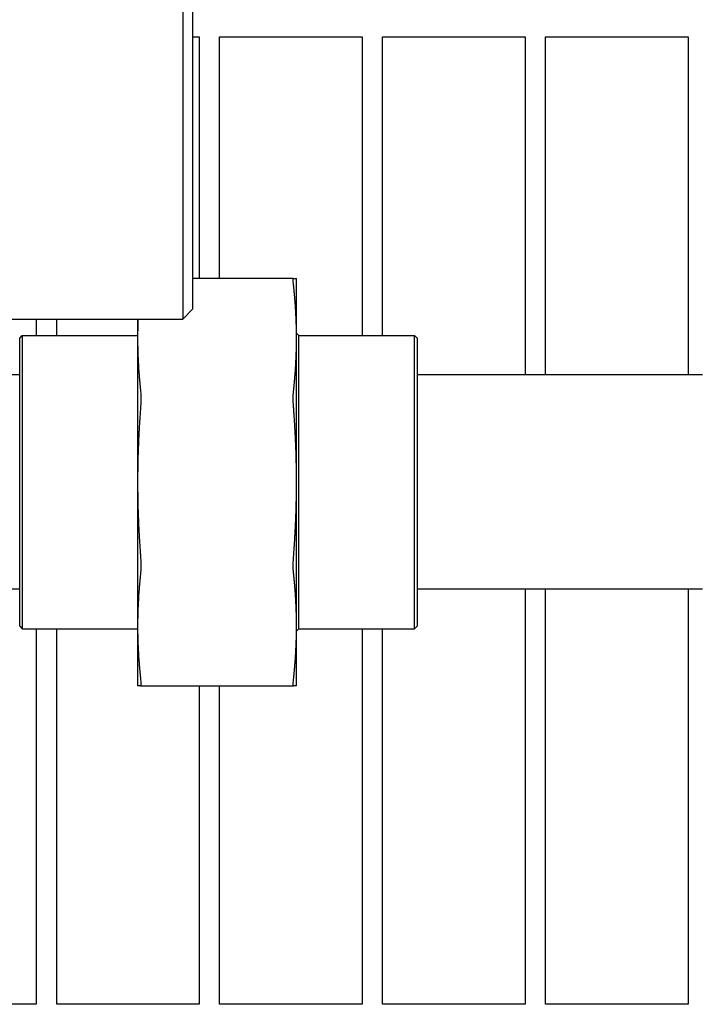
# Model space of a CAD drawing. Header units: inches. Extents: x 24 to 1128, y -69 to 748.
# Tile 634 of 656: x 753.95 to 758.09, y 604.46 to 610.51. Entities that reach past the tile are written whole.
import ezdxf

# ---------------------------------------------------------------- set-up
doc = ezdxf.new("R2010")
doc.units = ezdxf.units.IN
doc.header["$LTSCALE"] = 32
doc.header["$MEASUREMENT"] = 0
doc.layers.add('Visible (ANSI)', color=7, linetype='Continuous', lineweight=30)

msp = doc.modelspace()

# ---------------------------------------------------------------- linework, layer by layer
at = {"layer": 'Visible (ANSI)'}
for p, q in [((754.94651, 628.66844), (754.94651, 608.66853)), ((755.00901, 608.73103), (755.00901, 628.60594)), ((755.00901, 610.40103), (755.04813, 610.40103)), ((755.04813, 610.40103), (755.04813, 608.91853)), ((755.17313, 608.91853), (755.17313, 610.40103)), ((755.17313, 610.40103), (756.04813, 610.40103)), ((756.04813, 610.40103), (756.04813, 608.56853)), ((756.17313, 608.56853), (756.17313, 610.40103)), ((756.17313, 610.40103), (757.04813, 610.40103)), ((757.04813, 610.40103), (757.04813, 608.32603)), ((757.17313, 608.32603), (757.17313, 610.40103)), ((757.17313, 610.40103), (758.04813, 610.40103)), ((758.04813, 610.40103), (758.04813, 608.32603)), ((755.62609, 608.91853), (755.00901, 608.91853)), ((755.64472, 608.55241), (755.64472, 608.91853)), ((755.00901, 608.73103), (754.94651, 608.66853)), ((752.04457, 608.66853), (754.94651, 608.66853)), ((754.04813, 608.66853), (754.04813, 608.56853)), ((754.17313, 608.56853), (754.17313, 608.66853)), ((754.66972, 608.66853), (754.66972, 608.55241)), ((753.94622, 608.5529), (753.96185, 608.56853)), ((753.94622, 606.78415), (753.94622, 608.5529)), ((753.96185, 608.56853), (753.96185, 606.76853)), ((753.96185, 608.56853), (754.66972, 608.56853)), ((754.66972, 608.55241), (754.66972, 607.66853)), ((755.65972, 608.56853), (755.64472, 608.58353)), ((755.64472, 607.66853), (755.64472, 608.55241)), ((755.65972, 606.76853), (755.65972, 608.56853)), ((755.65972, 608.56853), (756.3691, 608.56853)), ((756.3691, 606.76853), (756.3691, 608.56853)), ((756.38472, 608.5529), (756.3691, 608.56853)), ((756.38472, 608.5529), (756.38472, 606.78415)), ((753.94622, 608.32603), (752.44622, 608.32603)), ((758.13472, 608.32603), (756.38472, 608.32603)), ((754.66972, 607.66853), (754.66972, 606.78465)), ((755.64472, 606.78465), (755.64472, 607.66853)), ((753.94622, 607.01103), (752.44622, 607.01103)), ((758.13472, 607.01103), (756.38472, 607.01103)), ((757.04813, 607.01103), (757.04813, 604.46353)), ((757.17313, 604.46353), (757.17313, 607.01103)), ((758.04813, 607.01103), (758.04813, 604.46353)), ((753.94622, 606.78415), (753.96185, 606.76853)), ((753.96185, 606.76853), (754.66972, 606.76853)), ((754.04813, 606.76853), (754.04813, 604.46353)), ((754.17313, 604.46353), (754.17313, 606.76853)), ((754.66972, 606.78465), (754.66972, 606.41853)), ((755.64472, 606.41853), (755.64472, 606.78465)), ((755.65972, 606.76853), (755.64472, 606.75353)), ((755.65972, 606.76853), (756.3691, 606.76853)), ((756.04813, 606.76853), (756.04813, 604.46353)), ((756.17313, 604.46353), (756.17313, 606.76853)), ((756.38472, 606.78415), (756.3691, 606.76853)), ((754.68835, 606.41853), (755.62609, 606.41853)), ((755.04813, 606.41853), (755.04813, 604.46353)), ((755.17313, 604.46353), (755.17313, 606.41853)), ((754.04813, 604.46353), (753.17313, 604.46353)), ((755.04813, 604.46353), (754.17313, 604.46353)), ((756.04813, 604.46353), (755.17313, 604.46353)), ((757.04813, 604.46353), (756.17313, 604.46353)), ((758.04813, 604.46353), (757.17313, 604.46353))]:
    msp.add_line(p, q, dxfattribs=at)
for points, knots in [([(755.62609, 608.88192), (755.62481, 608.89367), (755.62418, 608.90297), (755.62418, 608.91506), (755.62481, 608.91853), (755.62609, 608.91853)], [1.29972856, 1.29972856, 1.29972856, 1.29972856, 1.42007803, 1.42007803, 1.54042751, 1.54042751, 1.54042751, 1.54042751]), ([(754.68835, 608.22291), (754.68964, 608.21116), (754.69027, 608.19695), (754.69027, 608.16776), (754.68964, 608.15114), (754.68835, 608.13452)], [0.39703999, 0.39703999, 0.39703999, 0.39703999, 0.51738947, 0.51738947, 0.63773894, 0.63773894, 0.63773894, 0.63773894]), ([(755.62609, 608.13452), (755.62481, 608.15114), (755.62418, 608.16776), (755.62418, 608.19695), (755.62481, 608.21116), (755.62609, 608.22291)], [1.29972856, 1.29972856, 1.29972856, 1.29972856, 1.42007803, 1.42007803, 1.54042751, 1.54042751, 1.54042751, 1.54042751]), ([(754.68835, 607.20254), (754.68964, 607.18592), (754.69027, 607.1693), (754.69027, 607.14011), (754.68964, 607.1259), (754.68835, 607.11415)], [1.29972856, 1.29972856, 1.29972856, 1.29972856, 1.42007803, 1.42007803, 1.54042751, 1.54042751, 1.54042751, 1.54042751]), ([(755.62609, 607.11415), (755.62481, 607.1259), (755.62418, 607.14011), (755.62418, 607.1693), (755.62481, 607.18592), (755.62609, 607.20254)], [0.39703999, 0.39703999, 0.39703999, 0.39703999, 0.51738947, 0.51738947, 0.63773894, 0.63773894, 0.63773894, 0.63773894]), ([(754.68835, 606.45514), (754.68964, 606.44339), (754.69027, 606.43409), (754.69027, 606.422), (754.68964, 606.41853), (754.68835, 606.41853)], [0.39703999, 0.39703999, 0.39703999, 0.39703999, 0.51738947, 0.51738947, 0.63773894, 0.63773894, 0.63773894, 0.63773894]), ([(755.62609, 606.41853), (755.62481, 606.41853), (755.62418, 606.422), (755.62418, 606.43409), (755.62481, 606.44339), (755.62609, 606.45514)], [1.29972856, 1.29972856, 1.29972856, 1.29972856, 1.42007803, 1.42007803, 1.54042751, 1.54042751, 1.54042751, 1.54042751])]:
    msp.add_open_spline(points, degree=3, knots=knots, dxfattribs=at)
for points, weights in [([(755.62609, 608.91853), (755.64472, 608.91853), (755.64472, 608.91853)], [1.07707509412, 1.05512060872, 1]), ([(755.64472, 608.55241), (755.64472, 608.71181), (755.62609, 608.88192)], [1, 1.05512060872, 1.07707509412]), ([(754.67211, 608.66853), (754.66972, 608.61022), (754.66972, 608.55241)], [1.03455419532, 1.01931287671, 1]), ([(754.66972, 608.55241), (754.66972, 608.39302), (754.68835, 608.22291)], [1, 1.05512060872, 1.07707509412]), ([(755.62609, 608.22291), (755.64472, 608.39302), (755.64472, 608.55241)], [1.07707509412, 1.05512060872, 1]), ([(754.68835, 608.13452), (754.66972, 607.89395), (754.66972, 607.66853)], [1.07707509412, 1.05512060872, 1]), ([(755.64472, 607.66853), (755.64472, 607.89395), (755.62609, 608.13452)], [1, 1.05512060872, 1.07707509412]), ([(754.66972, 607.66853), (754.66972, 607.44311), (754.68835, 607.20254)], [1, 1.05512060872, 1.07707509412]), ([(755.62609, 607.20254), (755.64472, 607.44311), (755.64472, 607.66853)], [1.07707509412, 1.05512060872, 1]), ([(754.68835, 607.11415), (754.66972, 606.94404), (754.66972, 606.78465)], [1.07707509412, 1.05512060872, 1]), ([(755.64472, 606.78465), (755.64472, 606.94404), (755.62609, 607.11415)], [1, 1.05512060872, 1.07707509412]), ([(754.66972, 606.78465), (754.66972, 606.62525), (754.68835, 606.45514)], [1, 1.05512060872, 1.07707509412]), ([(755.62609, 606.45514), (755.64472, 606.62525), (755.64472, 606.78465)], [1.07707509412, 1.05512060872, 1]), ([(754.68835, 606.41853), (754.66972, 606.41853), (754.66972, 606.41853)], [1.07707509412, 1.05512060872, 1]), ([(755.64472, 606.41853), (755.64472, 606.41853), (755.62609, 606.41853)], [1, 1.05512060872, 1.07707509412])]:
    msp.add_rational_spline(points, weights, degree=2, dxfattribs=at)

doc.saveas('drawing.dxf')
